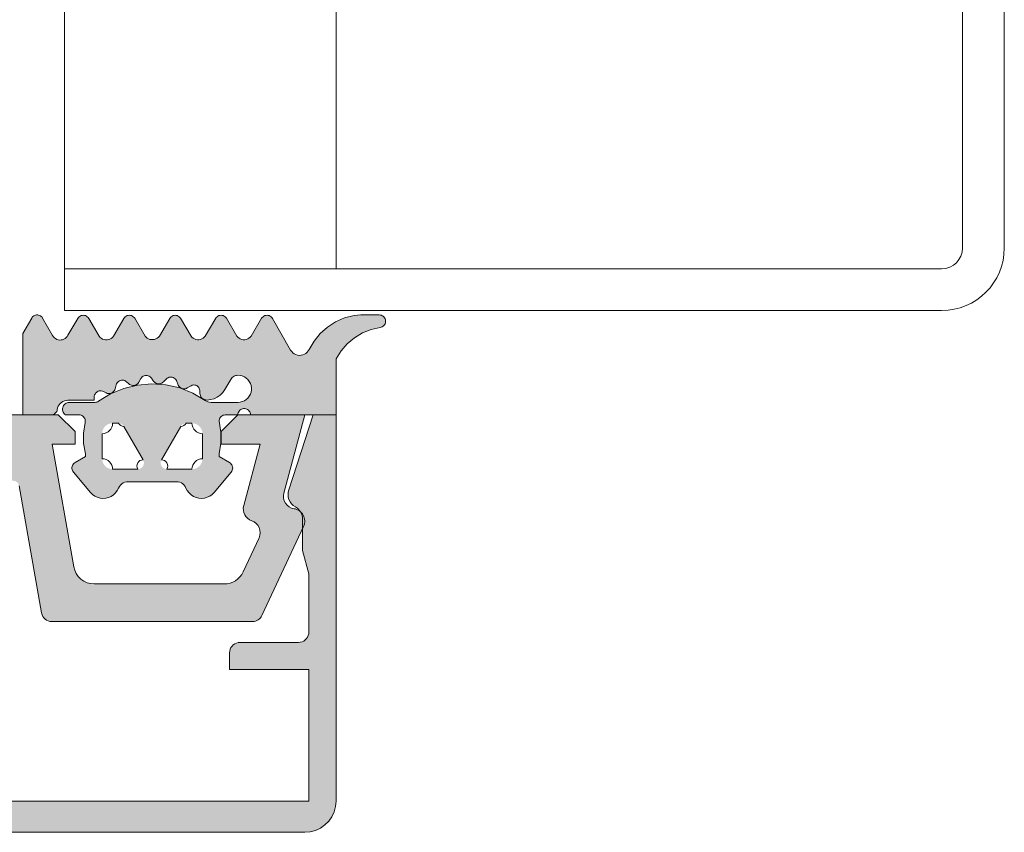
# Model space of a CAD drawing. Header units: metres. Extents: x -3.6 to 84.5, y -11 to 16.8.
# Tile 415 of 656: x 56.7808 to 56.828, y -0.206 to -0.1671. Entities that reach past the tile are written whole.
import ezdxf

# ---------------------------------------------------------------- set-up
doc = ezdxf.new("R2010")
doc.units = ezdxf.units.M
doc.header["$MEASUREMENT"] = 0
doc.layers.add('301 - Elemente.Linie', color=7, linetype='Continuous')
doc.layers.add('302 - Elemente.Schraffur', color=7, linetype='Continuous')

msp = doc.modelspace()

# ---------------------------------------------------------------- hatches: boundary and pattern name
at = {"layer": '302 - Elemente.Schraffur', "linetype": 'Continuous', "lineweight": 5}
h = msp.add_hatch(color=7, dxfattribs=at)
h.paths.add_polyline_path([(56.780989, -0.182104), (56.780989, -0.185999), (56.782343, -0.185999), (56.782391, -0.185995), (56.782438, -0.185984), (56.782482, -0.185965), (56.782523, -0.18594), (56.782559, -0.185908), (56.782589, -0.18587), (56.782613, -0.185829), (56.782631, -0.185784), (56.782657, -0.185658), (56.782686, -0.185583), (56.782726, -0.185514), (56.782777, -0.185452), (56.782837, -0.185399), (56.782905, -0.185356), (56.782979, -0.185325), (56.783057, -0.185306), (56.783137, -0.185299), (56.784409, -0.185299), (56.784409, -0.185144), (56.784413, -0.185094), (56.784426, -0.185044), (56.784447, -0.184998), (56.784476, -0.184956), (56.784511, -0.184919), (56.784552, -0.184889), (56.784598, -0.184866), (56.784647, -0.184851), (56.784697, -0.184845), (56.784748, -0.184847), (56.784798, -0.184858), (56.784845, -0.184877), (56.784983, -0.184947), (56.785027, -0.184966), (56.785075, -0.184977), (56.785123, -0.18498), (56.785171, -0.184975), (56.785218, -0.184963), (56.785263, -0.184943), (56.785303, -0.184916), (56.785339, -0.184884), (56.785369, -0.184846), (56.785392, -0.184803), (56.785409, -0.184757), (56.785462, -0.184557), (56.78548, -0.184509), (56.785505, -0.184465), (56.785537, -0.184426), (56.785576, -0.184392), (56.785619, -0.184366), (56.785667, -0.184347), (56.785717, -0.184337), (56.785768, -0.184335), (56.785818, -0.184342), (56.785867, -0.184358), (56.785912, -0.184381), (56.785953, -0.184412), (56.78606, -0.184508), (56.7861, -0.184539), (56.786145, -0.184563), (56.786194, -0.18458), (56.786244, -0.184588), (56.786295, -0.184589), (56.786346, -0.184581), (56.786394, -0.184565), (56.786439, -0.184541), (56.78648, -0.18451), (56.786516, -0.184474), (56.786545, -0.184431), (56.786645, -0.184258), (56.786674, -0.184216), (56.78671, -0.18418), (56.786751, -0.18415), (56.786797, -0.184128), (56.786846, -0.184114), (56.786897, -0.184108), (56.786948, -0.184111), (56.786997, -0.184123), (56.787044, -0.184143), (56.787087, -0.18417), (56.787125, -0.184205), (56.787156, -0.184245), (56.787235, -0.184366), (56.787266, -0.184406), (56.787303, -0.184441), (56.787346, -0.184469), (56.787392, -0.184491), (56.787441, -0.184504), (56.787492, -0.184509), (56.787543, -0.184507), (56.787593, -0.184495), (56.78764, -0.184476), (56.787684, -0.18445), (56.787723, -0.184417), (56.787865, -0.184276), (56.787904, -0.184243), (56.787948, -0.184217), (56.787995, -0.184199), (56.788045, -0.184189), (56.788096, -0.184188), (56.788147, -0.184196), (56.788195, -0.184212), (56.78824, -0.184236), (56.78828, -0.184267), (56.788315, -0.184305), (56.788342, -0.184348), (56.788362, -0.184395), (56.788407, -0.184532), (56.788426, -0.184579), (56.788453, -0.184622), (56.788487, -0.184661), (56.788526, -0.184693), (56.78857, -0.184719), (56.788618, -0.184738), (56.788668, -0.184748), (56.788719, -0.18475), (56.78877, -0.184744), (56.788819, -0.18473), (56.788865, -0.184708), (56.789051, -0.184601), (56.789093, -0.184581), (56.789138, -0.184569), (56.789184, -0.184564), (56.78923, -0.184567), (56.789275, -0.184579), (56.789317, -0.184597), (56.789356, -0.184623), (56.789389, -0.184654), (56.789417, -0.184691), (56.789439, -0.184732), (56.789453, -0.184776), (56.789459, -0.184822), (56.789467, -0.184966), (56.789474, -0.185023), (56.789492, -0.185078), (56.789518, -0.185129), (56.789553, -0.185175), (56.789595, -0.185214), (56.789643, -0.185246), (56.789696, -0.185269), (56.789752, -0.185283), (56.78981, -0.185287), (56.789981, -0.185269), (56.790146, -0.185223), (56.790301, -0.185149), (56.790442, -0.18505), (56.790563, -0.184928), (56.790661, -0.184787), (56.790943, -0.184299), (56.790976, -0.18425), (56.791017, -0.184206), (56.791064, -0.184169), (56.791115, -0.184139), (56.791171, -0.184117), (56.791229, -0.184104), (56.791289, -0.184099), (56.791396, -0.184108), (56.7915, -0.184135), (56.791598, -0.184178), (56.791688, -0.184236), (56.791767, -0.184309), (56.791833, -0.184394), (56.791884, -0.184488), (56.791919, -0.18459), (56.791937, -0.184696), (56.791937, -0.184803), (56.791919, -0.184909), (56.791884, -0.18501), (56.791833, -0.185105), (56.791767, -0.18519), (56.791688, -0.185262), (56.791598, -0.185321), (56.7915, -0.185364), (56.791396, -0.18539), (56.791289, -0.185399), (56.790005, -0.185399), (56.789929, -0.185393), (56.789854, -0.185376), (56.789783, -0.185348), (56.789132, -0.184962), (56.788501, -0.184709), (56.787838, -0.184557), (56.78716, -0.184509), (56.786482, -0.184567), (56.785821, -0.184727), (56.785193, -0.184988), (56.784573, -0.185367), (56.784529, -0.185385), (56.784484, -0.185396), (56.784437, -0.185399), (56.783219, -0.185399), (56.783164, -0.185404), (56.78311, -0.185418), (56.783059, -0.185441), (56.783013, -0.185472), (56.782973, -0.18551), (56.782939, -0.185554), (56.782914, -0.185604), (56.782897, -0.185657), (56.782889, -0.185712), (56.782891, -0.185767), (56.782902, -0.185822), (56.782922, -0.185874), (56.782951, -0.185921), (56.782987, -0.185964), (56.783029, -0.185999), (56.78368, -0.185999), (56.783729, -0.186003), (56.783776, -0.186015), (56.783821, -0.186035), (56.783863, -0.186061), (56.783899, -0.186094), (56.78393, -0.186133), (56.783953, -0.186176), (56.78397, -0.186222), (56.783979, -0.18627), (56.783979, -0.186319), (56.783897, -0.186868), (56.783902, -0.187374), (56.783989, -0.187872), (56.783989, -0.187999), (56.783489, -0.188288), (56.78345, -0.188315), (56.783415, -0.188348), (56.783387, -0.188386), (56.783364, -0.188428), (56.783349, -0.188472), (56.78334, -0.188519), (56.78334, -0.188567), (56.783346, -0.188614), (56.78336, -0.188659), (56.783382, -0.188702), (56.783409, -0.188741), (56.784226, -0.189714), (56.784322, -0.18981), (56.784433, -0.189889), (56.784556, -0.189948), (56.784687, -0.189985), (56.784823, -0.189999), (56.784959, -0.18999), (56.785092, -0.189958), (56.785217, -0.189904), (56.785331, -0.189829), (56.785431, -0.189737), (56.785514, -0.189628), (56.785615, -0.189433), (56.785666, -0.189366), (56.785727, -0.189308), (56.785797, -0.189261), (56.785874, -0.189227), (56.785955, -0.189206), (56.786038, -0.189199), (56.78834, -0.189199), (56.788423, -0.189206), (56.788504, -0.189227), (56.788581, -0.189261), (56.788651, -0.189308), (56.788712, -0.189366), (56.788762, -0.189433), (56.788864, -0.189628), (56.788947, -0.189736), (56.789047, -0.189829), (56.789161, -0.189904), (56.789286, -0.189958), (56.789419, -0.18999), (56.789555, -0.189999), (56.78969, -0.189985), (56.789822, -0.189948), (56.789945, -0.189889), (56.790056, -0.18981), (56.790152, -0.189714), (56.790969, -0.188741), (56.790999, -0.188698), (56.791021, -0.18865), (56.791034, -0.1886), (56.791039, -0.188548), (56.791034, -0.188496), (56.791021, -0.188445), (56.790999, -0.188398), (56.790969, -0.188355), (56.790932, -0.188318), (56.790889, -0.188288), (56.790389, -0.187999), (56.790389, -0.187872), (56.790478, -0.18735), (56.790478, -0.186821), (56.790389, -0.186299), (56.790393, -0.186248), (56.790407, -0.186198), (56.790428, -0.186151), (56.790458, -0.186108), (56.790494, -0.186071), (56.790536, -0.186041), (56.790583, -0.186019), (56.790633, -0.186005), (56.790684, -0.185999), (56.791289, -0.185999), (56.791293, -0.18595), (56.791305, -0.185902), (56.791325, -0.185857), (56.791352, -0.185815), (56.791386, -0.185779), (56.791425, -0.185748), (56.791468, -0.185725), (56.791515, -0.185708), (56.791564, -0.1857), (56.791614, -0.1857), (56.791663, -0.185708), (56.791709, -0.185725), (56.791753, -0.185748), (56.791792, -0.185779), (56.791826, -0.185815), (56.791853, -0.185857), (56.791873, -0.185902), (56.791885, -0.18595), (56.791889, -0.185999), (56.795989, -0.185999), (56.795989, -0.183309), (56.796227, -0.182929), (56.796522, -0.182591), (56.796866, -0.182304), (56.797251, -0.182073), (56.797668, -0.181906), (56.798153, -0.181795), (56.798199, -0.181776), (56.798242, -0.181749), (56.798279, -0.181716), (56.79831, -0.181677), (56.798334, -0.181634), (56.798351, -0.181587), (56.79836, -0.181537), (56.79836, -0.181488), (56.798353, -0.181438), (56.798337, -0.181391), (56.798313, -0.181347), (56.798283, -0.181307), (56.798246, -0.181274), (56.798204, -0.181246), (56.798159, -0.181226), (56.79811, -0.181214), (56.798061, -0.18121), (56.797177, -0.181211), (56.796849, -0.181239), (56.796397, -0.181353), (56.795969, -0.181537), (56.795576, -0.181788), (56.795228, -0.182098), (56.794934, -0.182459), (56.794659, -0.182935), (56.794605, -0.183), (56.794542, -0.183054), (56.79447, -0.183097), (56.794392, -0.183128), (56.79431, -0.183145), (56.794227, -0.183148), (56.794144, -0.183137), (56.794064, -0.183113), (56.793989, -0.183076), (56.793921, -0.183026), (56.793863, -0.182966), (56.793815, -0.182897), (56.792943, -0.181376), (56.792913, -0.181333), (56.792876, -0.181296), (56.792834, -0.181266), (56.792787, -0.181244), (56.792736, -0.18123), (56.792685, -0.181225), (56.792633, -0.181229), (56.792582, -0.181242), (56.792535, -0.181264), (56.792492, -0.181293), (56.792455, -0.181329), (56.792424, -0.181372), (56.791921, -0.182219), (56.791874, -0.182275), (56.791819, -0.182321), (56.791756, -0.182357), (56.791688, -0.182382), (56.791616, -0.182395), (56.791544, -0.182395), (56.791472, -0.182382), (56.791404, -0.182357), (56.791341, -0.182321), (56.791286, -0.182275), (56.791239, -0.182219), (56.790741, -0.181372), (56.790711, -0.18133), (56.790674, -0.181294), (56.790631, -0.181264), (56.790584, -0.181242), (56.790534, -0.181229), (56.790482, -0.181224), (56.790431, -0.181229), (56.790381, -0.181242), (56.790334, -0.181264), (56.790291, -0.181293), (56.790254, -0.18133), (56.790224, -0.181372), (56.789723, -0.182219), (56.789676, -0.182275), (56.789621, -0.182321), (56.789558, -0.182357), (56.78949, -0.182382), (56.789419, -0.182395), (56.789347, -0.182395), (56.789275, -0.182382), (56.789208, -0.182357), (56.789145, -0.182321), (56.789089, -0.182275), (56.789043, -0.182219), (56.788545, -0.181372), (56.788515, -0.18133), (56.788478, -0.181293), (56.788435, -0.181264), (56.788387, -0.181242), (56.788337, -0.181229), (56.788285, -0.181224), (56.788233, -0.181229), (56.788183, -0.181243), (56.788136, -0.181265), (56.788093, -0.181294), (56.788057, -0.181331), (56.788027, -0.181374), (56.78753, -0.182229), (56.787481, -0.182282), (56.787424, -0.182327), (56.78736, -0.182361), (56.787291, -0.182383), (56.78722, -0.182394), (56.787148, -0.182393), (56.787077, -0.18238), (56.787009, -0.182355), (56.786946, -0.18232), (56.78689, -0.182274), (56.786843, -0.182219), (56.786345, -0.181372), (56.786315, -0.18133), (56.786278, -0.181293), (56.786235, -0.181264), (56.786188, -0.181242), (56.786138, -0.181229), (56.786086, -0.181224), (56.786034, -0.181229), (56.785984, -0.181242), (56.785937, -0.181264), (56.785894, -0.181294), (56.785857, -0.18133), (56.785827, -0.181373), (56.785326, -0.182229), (56.785279, -0.182284), (56.785223, -0.182331), (56.78516, -0.182367), (56.785092, -0.182391), (56.78502, -0.182404), (56.784948, -0.182403), (56.784877, -0.182391), (56.784808, -0.182366), (56.784746, -0.18233), (56.78469, -0.182284), (56.784643, -0.182228), (56.784145, -0.181374), (56.784115, -0.181331), (56.784078, -0.181295), (56.784035, -0.181265), (56.783988, -0.181243), (56.783938, -0.181229), (56.783886, -0.181225), (56.783834, -0.181229), (56.783784, -0.181243), (56.783737, -0.181265), (56.783694, -0.181294), (56.783657, -0.181331), (56.783627, -0.181373), (56.783152, -0.182185), (56.783115, -0.182244), (56.783069, -0.182296), (56.783015, -0.18234), (56.782955, -0.182374), (56.78289, -0.182398), (56.782821, -0.18241), (56.782752, -0.182411), (56.782683, -0.182401), (56.782617, -0.182379), (56.782555, -0.182346), (56.7825, -0.182303), (56.782453, -0.182252), (56.782415, -0.182194), (56.781936, -0.18136), (56.781908, -0.18132), (56.781875, -0.181285), (56.781836, -0.181256), (56.781793, -0.181233), (56.781747, -0.181218), (56.7817, -0.18121), (56.781651, -0.18121), (56.781603, -0.181218), (56.781557, -0.181233), (56.781515, -0.181256), (56.781476, -0.181285), (56.781443, -0.18132), (56.781415, -0.18136)])
h.paths.add_polyline_path([(56.784789, -0.188125), (56.784789, -0.1881), (56.784789, -0.1869), (56.784789, -0.186876), (56.784791, -0.186851), (56.784794, -0.186827), (56.784799, -0.186802), (56.784804, -0.186779), (56.78481, -0.186755), (56.784818, -0.186732), (56.784827, -0.186709), (56.784837, -0.186686), (56.784848, -0.186664), (56.78486, -0.186643), (56.784873, -0.186622), (56.784887, -0.186602), (56.784902, -0.186583), (56.784918, -0.186564), (56.784935, -0.186547), (56.784953, -0.18653), (56.784972, -0.186514), (56.784991, -0.186498), (56.785011, -0.186484), (56.785032, -0.186471), (56.785053, -0.186459), (56.785075, -0.186448), (56.785098, -0.186438), (56.78512, -0.186429), (56.785144, -0.186422), (56.785167, -0.186415), (56.785191, -0.18641), (56.785216, -0.186405), (56.78524, -0.186402), (56.785264, -0.186401), (56.785289, -0.1864), (56.785575, -0.1864), (56.785595, -0.186401), (56.785614, -0.186404), (56.785633, -0.186408), (56.785652, -0.186413), (56.785671, -0.186419), (56.785689, -0.186427), (56.785707, -0.186435), (56.785724, -0.186445), (56.78574, -0.186456), (56.785755, -0.186468), (56.78577, -0.186481), (56.785784, -0.186495), (56.785797, -0.18651), (56.785809, -0.186525), (56.78582, -0.186542), (56.786749, -0.18815), (56.786758, -0.188167), (56.786766, -0.188185), (56.786773, -0.188204), (56.786779, -0.188222), (56.786783, -0.188242), (56.786786, -0.188261), (56.786788, -0.18828), (56.786789, -0.1883), (56.786788, -0.18832), (56.786786, -0.188339), (56.786783, -0.188359), (56.786779, -0.188378), (56.786773, -0.188396), (56.786766, -0.188415), (56.786758, -0.188433), (56.786749, -0.18845), (56.786738, -0.188467), (56.786727, -0.188483), (56.786714, -0.188498), (56.786701, -0.188512), (56.786687, -0.188526), (56.786672, -0.188538), (56.786656, -0.188549), (56.786639, -0.18856), (56.786622, -0.188569), (56.786604, -0.188577), (56.786585, -0.188584), (56.786567, -0.18859), (56.786547, -0.188594), (56.786528, -0.188597), (56.786509, -0.188599), (56.786489, -0.1886), (56.785289, -0.1886), (56.785264, -0.188599), (56.78524, -0.188598), (56.785216, -0.188595), (56.785191, -0.18859), (56.785167, -0.188585), (56.785144, -0.188578), (56.78512, -0.188571), (56.785098, -0.188562), (56.785075, -0.188552), (56.785053, -0.188541), (56.785032, -0.188529), (56.785011, -0.188516), (56.784991, -0.188502), (56.784972, -0.188487), (56.784953, -0.18847), (56.784935, -0.188454), (56.784918, -0.188436), (56.784902, -0.188417), (56.784887, -0.188398), (56.784873, -0.188378), (56.78486, -0.188357), (56.784848, -0.188336), (56.784837, -0.188314), (56.784827, -0.188291), (56.784818, -0.188268), (56.78481, -0.188245), (56.784804, -0.188222), (56.784799, -0.188198), (56.784794, -0.188173), (56.784791, -0.188149)], flags=0)
h.paths.add_polyline_path([(56.78759, -0.18832), (56.787589, -0.1883), (56.78759, -0.18828), (56.787591, -0.188261), (56.787595, -0.188242), (56.787599, -0.188222), (56.787605, -0.188204), (56.787612, -0.188185), (56.78762, -0.188167), (56.787629, -0.18815), (56.788558, -0.186542), (56.788569, -0.186525), (56.788581, -0.18651), (56.788594, -0.186495), (56.788608, -0.186481), (56.788622, -0.186468), (56.788638, -0.186456), (56.788654, -0.186445), (56.788671, -0.186435), (56.788689, -0.186427), (56.788707, -0.186419), (56.788726, -0.186413), (56.788745, -0.186408), (56.788764, -0.186404), (56.788783, -0.186401), (56.788803, -0.1864), (56.789089, -0.1864), (56.789113, -0.186401), (56.789138, -0.186402), (56.789162, -0.186405), (56.789186, -0.18641), (56.78921, -0.186415), (56.789234, -0.186422), (56.789257, -0.186429), (56.78928, -0.186438), (56.789303, -0.186448), (56.789325, -0.186459), (56.789346, -0.186471), (56.789367, -0.186484), (56.789387, -0.186498), (56.789406, -0.186514), (56.789425, -0.18653), (56.789442, -0.186546), (56.789459, -0.186564), (56.789475, -0.186583), (56.789491, -0.186602), (56.789505, -0.186622), (56.789518, -0.186643), (56.78953, -0.186664), (56.789541, -0.186686), (56.789551, -0.186709), (56.78956, -0.186732), (56.789567, -0.186755), (56.789574, -0.186779), (56.789579, -0.186802), (56.789583, -0.186827), (56.789586, -0.186851), (56.789588, -0.186876), (56.789589, -0.1869), (56.789589, -0.1881), (56.789588, -0.188125), (56.789586, -0.188149), (56.789583, -0.188173), (56.789579, -0.188198), (56.789574, -0.188222), (56.789567, -0.188245), (56.78956, -0.188268), (56.789551, -0.188291), (56.789541, -0.188314), (56.78953, -0.188336), (56.789518, -0.188357), (56.789505, -0.188378), (56.789491, -0.188398), (56.789475, -0.188417), (56.789459, -0.188436), (56.789442, -0.188454), (56.789425, -0.188471), (56.789406, -0.188487), (56.789387, -0.188502), (56.789367, -0.188516), (56.789346, -0.188529), (56.789325, -0.188541), (56.789303, -0.188552), (56.78928, -0.188562), (56.789257, -0.188571), (56.789234, -0.188579), (56.78921, -0.188585), (56.789186, -0.18859), (56.789162, -0.188595), (56.789138, -0.188598), (56.789113, -0.188599), (56.789089, -0.1886), (56.787889, -0.1886), (56.787869, -0.188599), (56.78785, -0.188597), (56.78783, -0.188594), (56.787811, -0.18859), (56.787792, -0.188584), (56.787774, -0.188577), (56.787756, -0.188569), (56.787739, -0.18856), (56.787722, -0.188549), (56.787706, -0.188538), (56.787691, -0.188526), (56.787677, -0.188512), (56.787663, -0.188498), (56.787651, -0.188483), (56.787639, -0.188467), (56.787629, -0.18845), (56.78762, -0.188433), (56.787612, -0.188415), (56.787605, -0.188396), (56.787599, -0.188378), (56.787595, -0.188359), (56.787591, -0.188339)], flags=0)
for points in [[(56.745989, -0.186), (56.745989, -0.2045), (56.746007, -0.204735), (56.746062, -0.204963), (56.746152, -0.205181), (56.746275, -0.205382), (56.746428, -0.205561), (56.746607, -0.205713), (56.746808, -0.205836), (56.747025, -0.205927), (56.747254, -0.205981), (56.747489, -0.206), (56.794489, -0.206), (56.794724, -0.205981), (56.794953, -0.205927), (56.79517, -0.205836), (56.795371, -0.205713), (56.79555, -0.205561), (56.795703, -0.205382), (56.795826, -0.205181), (56.795916, -0.204963), (56.795971, -0.204735), (56.795989, -0.2045), (56.795989, -0.186), (56.794888, -0.186), (56.793723, -0.189584), (56.793696, -0.189699), (56.793689, -0.189818), (56.793702, -0.189936), (56.793735, -0.190051), (56.793787, -0.190158), (56.793857, -0.190255), (56.793941, -0.190338), (56.794139, -0.190476), (56.794225, -0.190562), (56.794295, -0.190662), (56.794347, -0.190773), (56.794378, -0.190891), (56.794389, -0.191012), (56.794389, -0.1925), (56.794689, -0.19362), (56.794689, -0.1964), (56.794683, -0.196478), (56.794665, -0.196554), (56.794634, -0.196627), (56.794594, -0.196694), (56.794543, -0.196753), (56.794483, -0.196804), (56.794416, -0.196845), (56.794344, -0.196875), (56.794267, -0.196894), (56.794189, -0.1969), (56.791389, -0.1969), (56.791311, -0.196906), (56.791234, -0.196924), (56.791162, -0.196954), (56.791095, -0.196995), (56.791035, -0.197046), (56.790984, -0.197106), (56.790943, -0.197173), (56.790913, -0.197245), (56.790895, -0.197322), (56.790889, -0.1974), (56.790889, -0.1982), (56.794689, -0.1982), (56.794689, -0.2045), (56.747289, -0.2045), (56.747289, -0.1982), (56.751089, -0.1982), (56.751089, -0.1974), (56.751083, -0.197322), (56.751065, -0.197245), (56.751034, -0.197173), (56.750994, -0.197106), (56.750943, -0.197046), (56.750883, -0.196995), (56.750816, -0.196954), (56.750744, -0.196924), (56.750667, -0.196906), (56.750589, -0.1969), (56.747789, -0.1969), (56.747711, -0.196894), (56.747634, -0.196875), (56.747562, -0.196845), (56.747495, -0.196804), (56.747435, -0.196753), (56.747384, -0.196694), (56.747343, -0.196627), (56.747313, -0.196554), (56.747295, -0.196478), (56.747289, -0.1964), (56.747289, -0.19362), (56.747589, -0.1925), (56.747589, -0.191012), (56.7476, -0.190891), (56.747631, -0.190773), (56.747683, -0.190662), (56.747753, -0.190562), (56.747839, -0.190476), (56.748037, -0.190338), (56.748121, -0.190255), (56.748191, -0.190158), (56.748243, -0.190051), (56.748276, -0.189936), (56.748289, -0.189818), (56.748282, -0.189699), (56.748255, -0.189584), (56.74709, -0.186)], [(56.761166, -0.189398, -0.36397), (56.761461, -0.18915), (56.770739, -0.18915, -0.8), (56.771239, -0.18915), (56.780517, -0.18915, -0.36397), (56.780812, -0.189398), (56.781886, -0.195487, 0.36397), (56.782378, -0.1959), (56.791988, -0.1959, 0.291473), (56.792441, -0.195611), (56.794433, -0.191341, 0.501627), (56.793977, -0.190493, -0.448151), (56.793486, -0.189745), (56.794489, -0.186), (56.791289, -0.186), (56.790489, -0.1868), (56.790489, -0.1874), (56.792354, -0.1874), (56.791565, -0.190345, 0.394822), (56.791951, -0.191068, -0.446174), (56.792301, -0.191889), (56.79154, -0.193523, -0.291473), (56.790633, -0.1941), (56.784409, -0.1941, -0.36397), (56.783425, -0.193274), (56.782389, -0.1874), (56.783489, -0.1874), (56.783489, -0.1868), (56.782689, -0.186), (56.759289, -0.186), (56.758489, -0.1868), (56.758489, -0.1874), (56.759589, -0.1874), (56.758553, -0.193274, -0.36397), (56.757569, -0.1941), (56.751345, -0.1941, -0.291473), (56.750438, -0.193523), (56.749677, -0.191889, -0.446174), (56.750027, -0.191068, 0.394822), (56.750413, -0.190345), (56.749624, -0.1874), (56.751489, -0.1874), (56.751489, -0.1868), (56.750689, -0.186), (56.747489, -0.186), (56.748492, -0.189745, -0.448151), (56.748001, -0.190493, 0.501627), (56.747545, -0.191341), (56.749537, -0.195611, 0.291473), (56.74999, -0.1959), (56.7596, -0.1959, 0.36397), (56.760092, -0.195487)]]:
    msp.add_hatch(color=7, dxfattribs=at).paths.add_polyline_path(points)

# ---------------------------------------------------------------- linework, layer by layer
at = {"layer": '301 - Elemente.Linie', "color": 7, "linetype": 'Continuous', "lineweight": 5}
for p, q in [((56.825989, -0.178), (56.825989, -0.032)), ((56.825989, -0.032), (56.825989, -0.178)), ((56.827989, -0.032), (56.827989, -0.178)), ((56.795989, -0.179), (56.795989, -0.051)), ((56.782989, -0.144801), (56.782989, -0.179)), ((56.795989, -0.179), (56.795989, -0.144801)), ((56.782989, -0.173), (56.782989, -0.181)), ((56.782989, -0.179), (56.795989, -0.179)), ((56.782989, -0.179), (56.824989, -0.179)), ((56.782989, -0.181), (56.782989, -0.179)), ((56.824989, -0.179), (56.795989, -0.179)), ((56.824989, -0.181), (56.782989, -0.181))]:
    msp.add_line(p, q, dxfattribs=at)
for points in [[(56.795989, -0.051), (56.795989, -0.179)], [(56.747489, -0.206), (56.794489, -0.206), (56.794749, -0.205977), (56.795002, -0.205909), (56.795239, -0.205799), (56.795453, -0.205649), (56.795638, -0.205464), (56.795788, -0.20525), (56.795899, -0.205013), (56.795966, -0.20476), (56.795989, -0.2045), (56.795989, -0.186), (56.794888, -0.186), (56.793723, -0.189584), (56.793696, -0.189699), (56.793689, -0.189818), (56.793702, -0.189936), (56.793735, -0.190051), (56.793787, -0.190158), (56.793857, -0.190255), (56.793941, -0.190338), (56.794039, -0.190406), (56.794139, -0.190476), (56.794225, -0.190562), (56.794295, -0.190662), (56.794347, -0.190773), (56.794378, -0.190891), (56.794389, -0.191012), (56.794389, -0.1925), (56.794689, -0.19362), (56.794689, -0.1964), (56.794681, -0.196487), (56.794659, -0.196571), (56.794622, -0.19665), (56.794572, -0.196721), (56.79451, -0.196783), (56.794439, -0.196833), (56.79436, -0.19687), (56.794276, -0.196892), (56.794189, -0.1969), (56.791389, -0.1969), (56.791302, -0.196908), (56.791218, -0.19693), (56.791139, -0.196967), (56.791068, -0.197017), (56.791006, -0.197079), (56.790956, -0.19715), (56.790919, -0.197229), (56.790897, -0.197313), (56.790889, -0.1974), (56.790889, -0.1982), (56.794689, -0.1982), (56.794689, -0.2045), (56.747289, -0.2045)]]:
    msp.add_lwpolyline(points, dxfattribs=at)
msp.add_lwpolyline([(56.790969, -0.188741), (56.790999, -0.188698), (56.791021, -0.18865), (56.791034, -0.1886), (56.791039, -0.188548), (56.791034, -0.188496), (56.791021, -0.188445), (56.790999, -0.188398), (56.790969, -0.188355), (56.790932, -0.188318), (56.790889, -0.188288), (56.790389, -0.187999), (56.790389, -0.187872), (56.790478, -0.18735), (56.790478, -0.186821), (56.790389, -0.186299), (56.790393, -0.186248), (56.790407, -0.186198), (56.790428, -0.186151), (56.790458, -0.186108), (56.790494, -0.186071), (56.790536, -0.186041), (56.790583, -0.186019), (56.790633, -0.186005), (56.790684, -0.185999), (56.791289, -0.185999), (56.791293, -0.18595), (56.791305, -0.185902), (56.791325, -0.185857), (56.791352, -0.185815), (56.791386, -0.185779), (56.791425, -0.185748), (56.791468, -0.185725), (56.791515, -0.185708), (56.791564, -0.1857), (56.791614, -0.1857), (56.791663, -0.185708), (56.791709, -0.185725), (56.791753, -0.185748), (56.791792, -0.185779), (56.791826, -0.185815), (56.791853, -0.185857), (56.791873, -0.185902), (56.791885, -0.18595), (56.791889, -0.185999), (56.795989, -0.185999), (56.795989, -0.183309), (56.796227, -0.182929), (56.796522, -0.182591), (56.796866, -0.182304), (56.797251, -0.182073), (56.797668, -0.181906), (56.798105, -0.181807), (56.798153, -0.181795), (56.798199, -0.181776), (56.798242, -0.181749), (56.798279, -0.181716), (56.79831, -0.181677), (56.798334, -0.181634), (56.798351, -0.181587), (56.79836, -0.181537), (56.79836, -0.181488), (56.798353, -0.181438), (56.798337, -0.181391), (56.798313, -0.181347), (56.798283, -0.181307), (56.798246, -0.181274), (56.798204, -0.181246), (56.798159, -0.181226), (56.79811, -0.181214), (56.798061, -0.18121), (56.797177, -0.181211), (56.796849, -0.181239), (56.796397, -0.181353), (56.795969, -0.181537), (56.795576, -0.181788), (56.795228, -0.182098), (56.794934, -0.182459), (56.794701, -0.182863), (56.794659, -0.182935), (56.794605, -0.183), (56.794542, -0.183054), (56.79447, -0.183097), (56.794392, -0.183128), (56.79431, -0.183145), (56.794227, -0.183148), (56.794144, -0.183137), (56.794064, -0.183113), (56.793989, -0.183076), (56.793921, -0.183026), (56.793863, -0.182966), (56.793815, -0.182897), (56.792943, -0.181376), (56.792913, -0.181333), (56.792876, -0.181296), (56.792834, -0.181266), (56.792787, -0.181244), (56.792736, -0.18123), (56.792685, -0.181225), (56.792633, -0.181229), (56.792582, -0.181242), (56.792535, -0.181264), (56.792492, -0.181293), (56.792455, -0.181329), (56.792424, -0.181372), (56.791921, -0.182219), (56.791874, -0.182275), (56.791819, -0.182321), (56.791756, -0.182357), (56.791688, -0.182382), (56.791616, -0.182395), (56.791544, -0.182395), (56.791472, -0.182382), (56.791404, -0.182357), (56.791341, -0.182321), (56.791286, -0.182275), (56.791239, -0.182219), (56.790741, -0.181372), (56.790711, -0.18133), (56.790674, -0.181294), (56.790631, -0.181264), (56.790584, -0.181242), (56.790534, -0.181229), (56.790482, -0.181224), (56.790431, -0.181229), (56.790381, -0.181242), (56.790334, -0.181264), (56.790291, -0.181293), (56.790254, -0.18133), (56.790224, -0.181372), (56.789723, -0.182219), (56.789676, -0.182275), (56.789621, -0.182321), (56.789558, -0.182357), (56.78949, -0.182382), (56.789419, -0.182395), (56.789347, -0.182395), (56.789275, -0.182382), (56.789208, -0.182357), (56.789145, -0.182321), (56.789089, -0.182275), (56.789043, -0.182219), (56.788545, -0.181372), (56.788515, -0.18133), (56.788478, -0.181293), (56.788435, -0.181264), (56.788387, -0.181242), (56.788337, -0.181229), (56.788285, -0.181224), (56.788233, -0.181229), (56.788183, -0.181243), (56.788136, -0.181265), (56.788093, -0.181294), (56.788057, -0.181331), (56.788027, -0.181374), (56.78753, -0.182229), (56.787481, -0.182282), (56.787424, -0.182327), (56.78736, -0.182361), (56.787291, -0.182383), (56.78722, -0.182394), (56.787148, -0.182393), (56.787077, -0.18238), (56.787009, -0.182355), (56.786946, -0.18232), (56.78689, -0.182274), (56.786843, -0.182219), (56.786345, -0.181372), (56.786315, -0.18133), (56.786278, -0.181293), (56.786235, -0.181264), (56.786188, -0.181242), (56.786138, -0.181229), (56.786086, -0.181224), (56.786034, -0.181229), (56.785984, -0.181242), (56.785937, -0.181264), (56.785894, -0.181294), (56.785857, -0.18133), (56.785827, -0.181373), (56.785326, -0.182229), (56.785279, -0.182284), (56.785223, -0.182331), (56.78516, -0.182367), (56.785092, -0.182391), (56.78502, -0.182404), (56.784948, -0.182403), (56.784877, -0.182391), (56.784808, -0.182366), (56.784746, -0.18233), (56.78469, -0.182284), (56.784643, -0.182228), (56.784145, -0.181374), (56.784115, -0.181331), (56.784078, -0.181295), (56.784035, -0.181265), (56.783988, -0.181243), (56.783938, -0.181229), (56.783886, -0.181225), (56.783834, -0.181229), (56.783784, -0.181243), (56.783737, -0.181265), (56.783694, -0.181294), (56.783657, -0.181331), (56.783627, -0.181373), (56.783152, -0.182185), (56.783115, -0.182244), (56.783069, -0.182296), (56.783015, -0.18234), (56.782955, -0.182374), (56.78289, -0.182398), (56.782821, -0.18241), (56.782752, -0.182411), (56.782683, -0.182401), (56.782617, -0.182379), (56.782555, -0.182346), (56.7825, -0.182303), (56.782453, -0.182252), (56.782415, -0.182194), (56.781936, -0.18136), (56.781908, -0.18132), (56.781875, -0.181285), (56.781836, -0.181256), (56.781793, -0.181233), (56.781747, -0.181218), (56.7817, -0.18121), (56.781651, -0.18121), (56.781603, -0.181218), (56.781557, -0.181233), (56.781515, -0.181256), (56.781476, -0.181285), (56.781443, -0.18132), (56.781415, -0.18136), (56.780989, -0.182104), (56.780989, -0.185999), (56.782343, -0.185999), (56.782391, -0.185995), (56.782438, -0.185984), (56.782482, -0.185965), (56.782523, -0.18594), (56.782559, -0.185908), (56.782589, -0.18587), (56.782613, -0.185829), (56.782631, -0.185784), (56.78264, -0.185737), (56.782657, -0.185658), (56.782686, -0.185583), (56.782726, -0.185514), (56.782777, -0.185452), (56.782837, -0.185399), (56.782905, -0.185356), (56.782979, -0.185325), (56.783057, -0.185306), (56.783137, -0.185299), (56.784409, -0.185299), (56.784409, -0.185144), (56.784413, -0.185094), (56.784426, -0.185044), (56.784447, -0.184998), (56.784476, -0.184956), (56.784511, -0.184919), (56.784552, -0.184889), (56.784598, -0.184866), (56.784647, -0.184851), (56.784697, -0.184845), (56.784748, -0.184847), (56.784798, -0.184858), (56.784845, -0.184877), (56.784983, -0.184947), (56.785027, -0.184966), (56.785075, -0.184977), (56.785123, -0.18498), (56.785171, -0.184975), (56.785218, -0.184963), (56.785263, -0.184943), (56.785303, -0.184916), (56.785339, -0.184884), (56.785369, -0.184846), (56.785392, -0.184803), (56.785409, -0.184757), (56.785462, -0.184557), (56.78548, -0.184509), (56.785505, -0.184465), (56.785537, -0.184426), (56.785576, -0.184392), (56.785619, -0.184366), (56.785667, -0.184347), (56.785717, -0.184337), (56.785768, -0.184335), (56.785818, -0.184342), (56.785867, -0.184358), (56.785912, -0.184381), (56.785953, -0.184412), (56.78606, -0.184508), (56.7861, -0.184539), (56.786145, -0.184563), (56.786194, -0.18458), (56.786244, -0.184588), (56.786295, -0.184589), (56.786346, -0.184581), (56.786394, -0.184565), (56.786439, -0.184541), (56.78648, -0.18451), (56.786516, -0.184474), (56.786545, -0.184431), (56.786645, -0.184258), (56.786674, -0.184216), (56.78671, -0.18418), (56.786751, -0.18415), (56.786797, -0.184128), (56.786846, -0.184114), (56.786897, -0.184108), (56.786948, -0.184111), (56.786997, -0.184123), (56.787044, -0.184143), (56.787087, -0.18417), (56.787125, -0.184205), (56.787156, -0.184245), (56.787235, -0.184366), (56.787266, -0.184406), (56.787303, -0.184441), (56.787346, -0.184469), (56.787392, -0.184491), (56.787441, -0.184504), (56.787492, -0.184509), (56.787543, -0.184507), (56.787593, -0.184495), (56.78764, -0.184476), (56.787684, -0.18445), (56.787723, -0.184417), (56.787865, -0.184276), (56.787904, -0.184243), (56.787948, -0.184217), (56.787995, -0.184199), (56.788045, -0.184189), (56.788096, -0.184188), (56.788147, -0.184196), (56.788195, -0.184212), (56.78824, -0.184236), (56.78828, -0.184267), (56.788315, -0.184305), (56.788342, -0.184348), (56.788362, -0.184395), (56.788407, -0.184532), (56.788426, -0.184579), (56.788453, -0.184622), (56.788487, -0.184661), (56.788526, -0.184693), (56.78857, -0.184719), (56.788618, -0.184738), (56.788668, -0.184748), (56.788719, -0.18475), (56.78877, -0.184744), (56.788819, -0.18473), (56.788865, -0.184708), (56.789051, -0.184601), (56.789093, -0.184581), (56.789138, -0.184569), (56.789184, -0.184564), (56.78923, -0.184567), (56.789275, -0.184579), (56.789317, -0.184597), (56.789356, -0.184623), (56.789389, -0.184654), (56.789417, -0.184691), (56.789439, -0.184732), (56.789453, -0.184776), (56.789459, -0.184822), (56.789467, -0.184966), (56.789474, -0.185023), (56.789492, -0.185078), (56.789518, -0.185129), (56.789553, -0.185175), (56.789595, -0.185214), (56.789643, -0.185246), (56.789696, -0.185269), (56.789752, -0.185283), (56.78981, -0.185287), (56.789981, -0.185269), (56.790146, -0.185223), (56.790301, -0.185149), (56.790442, -0.18505), (56.790563, -0.184928), (56.790661, -0.184787), (56.790943, -0.184299), (56.790976, -0.18425), (56.791017, -0.184206), (56.791064, -0.184169), (56.791115, -0.184139), (56.791171, -0.184117), (56.791229, -0.184104), (56.791289, -0.184099), (56.791396, -0.184108), (56.7915, -0.184135), (56.791598, -0.184178), (56.791688, -0.184236), (56.791767, -0.184309), (56.791833, -0.184394), (56.791884, -0.184488), (56.791919, -0.18459), (56.791937, -0.184696), (56.791937, -0.184803), (56.791919, -0.184909), (56.791884, -0.18501), (56.791833, -0.185105), (56.791767, -0.18519), (56.791688, -0.185262), (56.791598, -0.185321), (56.7915, -0.185364), (56.791396, -0.18539), (56.791289, -0.185399), (56.790005, -0.185399), (56.789929, -0.185393), (56.789854, -0.185376), (56.789783, -0.185348), (56.789718, -0.185309), (56.789132, -0.184962), (56.788501, -0.184709), (56.787838, -0.184557), (56.78716, -0.184509), (56.786482, -0.184567), (56.785821, -0.184727), (56.785193, -0.184988), (56.784613, -0.185343), (56.784573, -0.185367), (56.784529, -0.185385), (56.784484, -0.185396), (56.784437, -0.185399), (56.783219, -0.185399), (56.783164, -0.185404), (56.78311, -0.185418), (56.783059, -0.185441), (56.783013, -0.185472), (56.782973, -0.18551), (56.782939, -0.185554), (56.782914, -0.185604), (56.782897, -0.185657), (56.782889, -0.185712), (56.782891, -0.185767), (56.782902, -0.185822), (56.782922, -0.185874), (56.782951, -0.185921), (56.782987, -0.185964), (56.783029, -0.185999), (56.78368, -0.185999), (56.783729, -0.186003), (56.783776, -0.186015), (56.783821, -0.186035), (56.783863, -0.186061), (56.783899, -0.186094), (56.78393, -0.186133), (56.783953, -0.186176), (56.78397, -0.186222), (56.783979, -0.18627), (56.783979, -0.186319), (56.783972, -0.186368), (56.783897, -0.186868), (56.783902, -0.187374), (56.783989, -0.187872), (56.783989, -0.187999), (56.783489, -0.188288), (56.78345, -0.188315), (56.783415, -0.188348), (56.783387, -0.188386), (56.783364, -0.188428), (56.783349, -0.188472), (56.78334, -0.188519), (56.78334, -0.188567), (56.783346, -0.188614), (56.78336, -0.188659), (56.783382, -0.188702), (56.783409, -0.188741), (56.784226, -0.189714), (56.784322, -0.18981), (56.784433, -0.189889), (56.784556, -0.189948), (56.784687, -0.189985), (56.784823, -0.189999), (56.784959, -0.18999), (56.785092, -0.189958), (56.785217, -0.189904), (56.785331, -0.189829), (56.785431, -0.189737), (56.785514, -0.189628), (56.785577, -0.189507), (56.785615, -0.189433), (56.785666, -0.189366), (56.785727, -0.189308), (56.785797, -0.189261), (56.785874, -0.189227), (56.785955, -0.189206), (56.786038, -0.189199), (56.78834, -0.189199), (56.788423, -0.189206), (56.788504, -0.189227), (56.788581, -0.189261), (56.788651, -0.189308), (56.788712, -0.189366), (56.788762, -0.189433), (56.788801, -0.189507), (56.788864, -0.189628), (56.788947, -0.189736), (56.789047, -0.189829), (56.789161, -0.189904), (56.789286, -0.189958), (56.789419, -0.18999), (56.789555, -0.189999), (56.78969, -0.189985), (56.789822, -0.189948), (56.789945, -0.189889), (56.790056, -0.18981), (56.790152, -0.189714)], close=True, dxfattribs=at)
msp.add_lwpolyline([(56.759289, -0.186), (56.782689, -0.186), (56.783489, -0.1868), (56.783489, -0.1874), (56.782389, -0.1874), (56.783425, -0.193274, 0.36397), (56.784409, -0.1941), (56.790633, -0.1941, 0.291473), (56.79154, -0.193523), (56.792301, -0.191889, 0.446174), (56.791951, -0.191068, -0.394822), (56.791565, -0.190345), (56.792354, -0.1874), (56.790489, -0.1874), (56.790489, -0.1868), (56.791289, -0.186), (56.794489, -0.186), (56.793486, -0.189745, 0.448151), (56.793977, -0.190493, -0.501627), (56.794433, -0.191341), (56.792441, -0.195611, -0.291473), (56.791988, -0.1959), (56.782378, -0.1959, -0.36397), (56.781886, -0.195487), (56.780812, -0.189398, 0.36397)], format="xyb", dxfattribs=at)
for points in [[(56.786749, -0.18815, 0.577342), (56.786489, -0.1886), (56.785289, -0.1886, 0.41412), (56.784789, -0.1881), (56.784789, -0.1869, 0.414121), (56.785289, -0.1864), (56.785565, -0.1864, 0.268022), (56.785825, -0.18655)], [(56.789589, -0.1881, 0.414317), (56.789089, -0.1886), (56.787889, -0.1886, 0.577402), (56.787629, -0.18815), (56.788553, -0.18655, 0.268036), (56.788813, -0.1864), (56.789089, -0.1864, 0.414318), (56.789589, -0.1869)]]:
    msp.add_lwpolyline(points, format="xyb", close=True, dxfattribs=at)
for radius in [0.001, 0.003, 0.001]:
    msp.add_arc((56.824989, -0.178), radius, 270, 0, dxfattribs=at)

doc.saveas('drawing.dxf')
